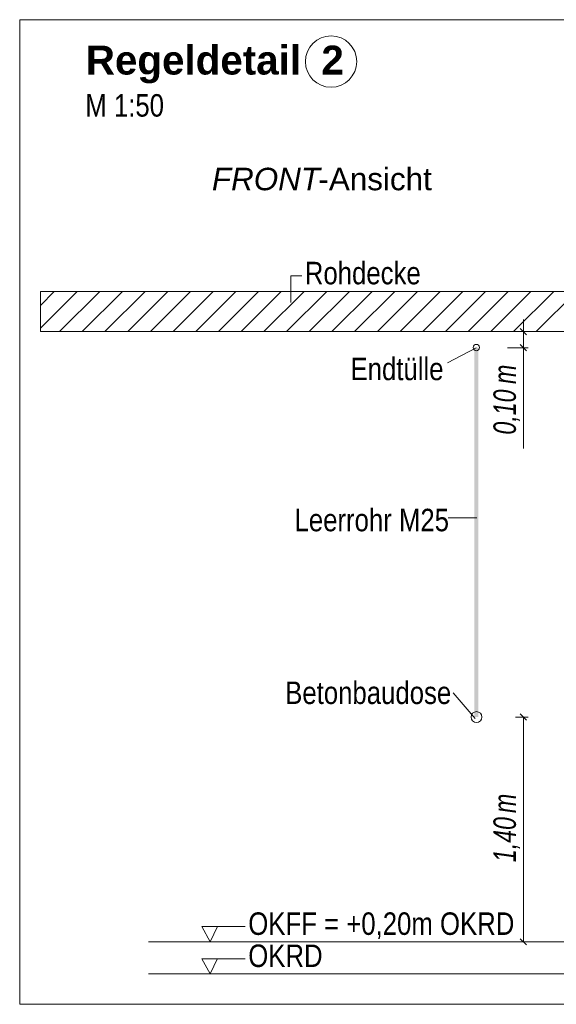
# Model space of a CAD drawing. Extents: x -620 to 300, y 62 to 1107.
# Tile 282 of 288: x 205 to 238, y 888 to 949. Entities that reach past the tile are written whole.
import ezdxf
from ezdxf.lldxf.tags import DXFTag

# ---------------------------------------------------------------- set-up
doc = ezdxf.new("R2010")
doc.units = 0
doc.layers.get('0').update_dxf_attribs({"lineweight": 35})
for name, color, linetype, lineweight, true_color in [('E_Aussparung Bemaßung-A06G9G0W8I', 5, 'Continuous', 9, 0x0000ff), ('E_Betonbaudose', 1, 'Continuous', 13, 0xff0000), ('E_Detail_Beschriftung', 7, 'Continuous', 13, 0x009900), ('E_Detail_Wandschraffur', 7, 'Continuous', 5, 0xc0c0c0), ('E_Leerrohr Beschriftung', 1, 'Continuous', 9, 0xff0000)]:
    doc.layers.add(name, color=color, linetype=linetype, lineweight=lineweight, true_color=true_color)
doc.layers.add('E_Detail_Linie_Text_Bem', color=7, linetype='Continuous', lineweight=13)
doc.styles.get("Standard").update_dxf_attribs({"font": 'ARIALN.TTF'})
tags = doc.linetypes.add('fein_strichliert', pattern=[4, 1, -2, 1]).pattern_tags.tags
tags[8:9] = [DXFTag(74, 4), DXFTag(75, 0), DXFTag(340, '0'), DXFTag(46, 0.0), DXFTag(50, 0.0), DXFTag(44, 0.0), DXFTag(45, 0.0)]
tags[6:7] = [DXFTag(74, 4), DXFTag(75, 0), DXFTag(340, '0'), DXFTag(46, 0.0), DXFTag(50, 0.0), DXFTag(44, 0.0), DXFTag(45, 0.0)]
tags[4:5] = [DXFTag(74, 4), DXFTag(75, 0), DXFTag(340, '0'), DXFTag(46, 0.0), DXFTag(50, 0.0), DXFTag(44, 0.0), DXFTag(45, 0.0)]
tags = doc.linetypes.add('fein_strichliert-A06G9G0V8I', pattern=[4, 1, -2, 1]).pattern_tags.tags
tags[8:9] = [DXFTag(74, 4), DXFTag(75, 0), DXFTag(340, '0'), DXFTag(46, 0.0), DXFTag(50, 0.0), DXFTag(44, 0.0), DXFTag(45, 0.0)]
tags[6:7] = [DXFTag(74, 4), DXFTag(75, 0), DXFTag(340, '0'), DXFTag(46, 0.0), DXFTag(50, 0.0), DXFTag(44, 0.0), DXFTag(45, 0.0)]
tags[4:5] = [DXFTag(74, 4), DXFTag(75, 0), DXFTag(340, '0'), DXFTag(46, 0.0), DXFTag(50, 0.0), DXFTag(44, 0.0), DXFTag(45, 0.0)]

# ---------------------------------------------------------------- blocks, each defined once
blk = doc.blocks.new('Referenz-A06G9G138I')
at = {"layer": 'E_Aussparung Bemaßung-A06G9G0W8I', "linetype": 'Continuous', "ltscale": 0.13}
for p, q in [((236.33, 930.73), (236.33, 922.692)), ((236.63, 929.966), (235.33, 929.966)), ((236.139, 930.157), (236.521, 929.775)), ((236.63, 928.966), (235.33, 928.966)), ((236.139, 929.157), (236.521, 928.775)), ((236.63, 905.966), (235.83, 905.966)), ((236.521, 905.775), (236.139, 906.157)), ((236.33, 905.966), (236.33, 891.966)), ((236.63, 891.966), (235.83, 891.966)), ((236.521, 891.775), (236.139, 892.157))]:
    blk.add_line(p, q, dxfattribs=at)
at = {"layer": 'E_Betonbaudose', "linetype": 'Continuous', "ltscale": 0.13}
for centre, radius in [((233.397, 928.976), 0.2), ((233.407, 905.966), 0.34)]:
    blk.add_circle(centre, radius, dxfattribs=at)
at = {"layer": 'E_Detail_Linie_Text_Bem', "linetype": 'fein_strichliert-A06G9G0V8I', "ltscale": 0.65}
for p, q in [((267.715, 949.393), (204.946, 949.393)), ((204.946, 949.393), (204.946, 888.077)), ((204.946, 888.077), (264.689, 888.077))]:
    blk.add_line(p, q, dxfattribs=at)
at = {"layer": 'E_Detail_Linie_Text_Bem', "color": 0, "linetype": 'Continuous', "ltscale": 0.13}
for p, q in [((221.837, 931.786), (221.837, 933.434)), ((221.837, 933.434), (222.523, 933.434)), ((231.595, 928.014), (233.385, 928.966)), ((231.641, 918.38), (233.426, 918.38)), ((231.952, 907.468), (233.316, 905.873)), ((216.811, 891.966), (216.301, 892.916)), ((216.301, 892.916), (218.985, 892.916)), ((217.268, 892.919), (216.811, 891.966)), ((216.811, 889.966), (216.301, 890.916)), ((216.301, 890.916), (218.985, 890.916)), ((217.268, 890.919), (216.811, 889.966))]:
    blk.add_line(p, q, dxfattribs=at)
at = {"layer": 'E_Detail_Linie_Text_Bem', "linetype": 'Continuous', "ltscale": 0.13}
for p, q in [((257.562, 932.466), (206.235, 932.466)), ((206.235, 932.466), (206.235, 929.966)), ((206.235, 929.966), (216.628, 929.966)), ((206.235, 929.966), (255.062, 929.966)), ((216.628, 929.966), (257.562, 929.966)), ((212.962, 891.966), (249.975, 891.966)), ((212.962, 889.966), (249.975, 889.966))]:
    blk.add_line(p, q, dxfattribs=at)
blk.add_solid([(233.532, 928.967), (233.532, 905.966), (233.282, 928.966), (233.282, 905.966)], dxfattribs=at)
at = {"layer": 'E_Detail_Wandschraffur', "linetype": 'fein_strichliert', "ltscale": 0.13}
for p, q in [((206.235, 930.183), (208.518, 932.466)), ((208.847, 929.966), (211.347, 932.466)), ((211.675, 929.966), (214.175, 932.466)), ((214.504, 929.966), (217.004, 932.466)), ((217.332, 929.966), (219.832, 932.466)), ((220.161, 929.966), (222.661, 932.466)), ((222.989, 929.966), (225.489, 932.466)), ((225.817, 929.966), (228.317, 932.466)), ((228.646, 929.966), (231.146, 932.466)), ((231.474, 929.966), (233.974, 932.466)), ((234.303, 929.966), (236.803, 932.466)), ((237.131, 929.966), (239.631, 932.466))]:
    blk.add_line(p, q, dxfattribs=at)
at = {"layer": 'E_Detail_Wandschraffur', "linetype": 'ByBlock', "ltscale": 0.13}
for p, q in [((206.235, 931.597), (207.104, 932.466)), ((207.433, 929.966), (209.933, 932.466)), ((210.261, 929.966), (212.761, 932.466)), ((213.09, 929.966), (215.59, 932.466)), ((215.918, 929.966), (218.418, 932.466)), ((218.746, 929.966), (221.246, 932.466)), ((221.575, 929.966), (224.075, 932.466)), ((224.403, 929.966), (226.903, 932.466)), ((227.232, 929.966), (229.732, 932.466)), ((230.06, 929.966), (232.56, 932.466)), ((232.889, 929.966), (235.389, 932.466)), ((235.717, 929.966), (238.217, 932.466))]:
    blk.add_line(p, q, dxfattribs=at)
at = {"layer": 'E_Leerrohr Beschriftung', "linetype": 'Continuous', "ltscale": 0.13}
blk.add_circle((224.345, 946.786), 1.6, dxfattribs=at)
at = {"layer": 'E_Aussparung Bemaßung-A06G9G0W8I', "linetype": 'Continuous', "ltscale": 0.13, "char_height": 1.4, "attachment_point": 1, "rotation": 90}
for s, insert in [('{\\W0.9;\\fArial Narrow|b0|i1;m}', (234.463, 926.707)), ('{\\W0.9;\\fArial Narrow|b0|i1;0,10 }', (234.463, 923.554)), ('{\\W0.9;\\fArial Narrow|b0|i1;m}', (234.463, 899.987)), ('{\\W0.9;\\fArial Narrow|b0|i1;1,40 }', (234.463, 896.929))]:
    blk.add_mtext(s, dxfattribs=dict(at, insert=insert))
at = {"layer": 'E_Detail_Beschriftung', "color": 1, "linetype": 'Continuous', "lineweight": 35, "ltscale": 0.35, "true_color": 0xff0000, "char_height": 1.8, "attachment_point": 1}
for s, insert in [('{\\fArial|b1|i0;Regeldetail}', (209.064, 947.778)), ('{\\fArial|b1|i0;2}', (223.742, 947.778))]:
    blk.add_mtext(s, dxfattribs=dict(at, insert=insert))
at = {"layer": 'E_Detail_Beschriftung', "linetype": 'Continuous', "ltscale": 0.13, "char_height": 1.4, "attachment_point": 1}
for s, insert in [('{\\fArial Narrow;M 1:50}', (209.033, 944.757)), ('{\\fArial Narrow;Rohdecke}', (222.712, 934.314)), ('{\\fArial Narrow;Endtülle}', (225.558, 928.345)), ('{\\fArial Narrow;Leerrohr M25}', (222.069, 918.935)), ('{\\fArial Narrow;Betonbaudose}', (221.488, 908.178)), ('{\\fArial Narrow;OKFF = +0,20m OKRD}', (219.188, 893.8)), ('{\\fArial Narrow;OKRD}', (219.188, 891.8))]:
    blk.add_mtext(s, dxfattribs=dict(at, insert=insert))
at = {"layer": 'E_Detail_Beschriftung', "linetype": 'Continuous', "lineweight": -2, "ltscale": 0.25, "char_height": 1.4, "attachment_point": 1}
for s, insert in [('{\\fArial|b0|i1;FRONT}', (216.924, 940.172)), ('{\\fArial;-Ansicht}', (223.559, 940.172))]:
    blk.add_mtext(s, dxfattribs=dict(at, insert=insert))

msp = doc.modelspace()

# ---------------------------------------------------------------- block references
at = {"color": 8, "lineweight": 25, "ltscale": 0.25, "true_color": 0x808080}
msp.add_blockref('Referenz-A06G9G138I', (0, 0), dxfattribs=at)

doc.saveas('drawing.dxf')
